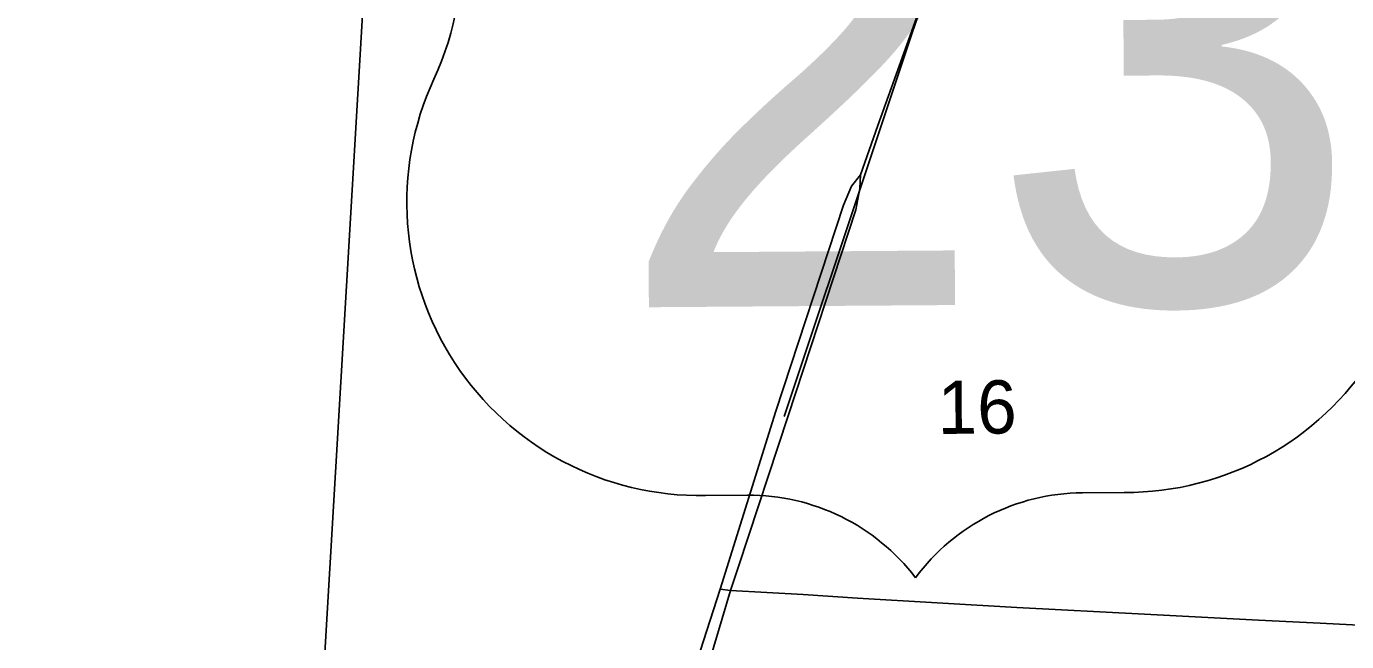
# Model space of a CAD drawing. Extents: x 114604 to 551442, y 316898 to 567001.
# Drawn here: x 203011 to 208496, y 357612 to 360166 of the extents above; entities that cross this region are included whole.
import ezdxf

# ---------------------------------------------------------------- set-up
doc = ezdxf.new("R2010")
doc.units = 0
for name, color, linetype in [('GE_P_Alignment_1000_Bearings', 7, 'Continuous'), ('GE_P_Alignment_1000_Stations', 7, 'Continuous'), ('GE_P_Alignment_500_Bearings', 7, 'Continuous'), ('GE_P_Alignment_500_Cardinal_Points', 7, 'Continuous'), ('PV_X_Curb', 7, 'Continuous'), ('RD_P_GR_Rt', 7, 'Continuous'), ('RD_X_RR_1', 7, 'Continuous'), ('SN_P_Signs', 7, 'Continuous')]:
    doc.layers.add(name, color=color, linetype=linetype)

msp = doc.modelspace()

# ---------------------------------------------------------------- linework, layer by layer
at = {"layer": 'GE_P_Alignment_1000_Bearings'}
msp.add_lwpolyline([(206159.8, 358546.3), (207233.4, 361761.8), (207398.8, 362227.2), (207425.6, 362410.3), (207456.4, 365927.7), (207396.8, 372098.2)], dxfattribs=at)
at = {"layer": 'GE_P_Alignment_1000_Stations'}
for points in [[(206669.2, 360089.5), (206736.3, 360276.7), (206774.5, 360385.2)], [(206477.3, 359549.5), (206549.2, 359754.6), (206669.2, 360089.5)], [(205615.4, 356961.2), (205741.9, 357361.8), (205893.7, 357829.6), (206124.7, 358567.9), (206405.7, 359423.5), (206438.7, 359502.5), (206477.3, 359549.5)], [(205969.1, 357923.1), (206175.8, 358548.6), (206456.8, 359404.2), (206473.5, 359493.5), (206477.3, 359549.5)], [(205684.4, 356998.6), (205798.3, 357359.6), (205936.5, 357824.6), (205969.1, 357923.1)]]:
    msp.add_lwpolyline(points, dxfattribs=at)
at = {"layer": 'GE_P_Alignment_500_Bearings'}
msp.add_lwpolyline([(205893.7, 357829.6), (205936.5, 357824.6), (206239.1, 357806.9), (206463.5, 357792.4), (207126.4, 357753.5), (207657.3, 357725.3), (208130.6, 357700.9), (208386.7, 357688.3), (208629.4, 357676.1), (208907.8, 357661.7), (209150, 357654.3), (209445.3, 357648.3), (209581.4, 357643.2)], dxfattribs=at)
at = {"layer": 'GE_P_Alignment_500_Cardinal_Points'}
for p, q in [((205832.5, 358218.4), (206006.5, 358219.6)), ((207398.8, 358229.7), (207572.8, 358230.9))]:
    msp.add_line(p, q, dxfattribs=at)
for centre, radius, start, end in [((203600.1, 360462.2), 1218.2, 334.9606, 35.4144), ((207577.6, 359449.2), 1218.3, 269.7752, 25.5816), ((205810.1, 359436.4), 1218.3, 155.2454, 271.0517), ((206012.8, 357349.5), 870.2, 37.2834, 90.4135), ((207405, 357359.5), 870.2, 90.4135, 143.5436)]:
    msp.add_arc(centre, radius, start, end, dxfattribs=at)
at = {"layer": 'SN_P_Signs'}
msp.add_lwpolyline([(204817.4, 361505.3), (209779.5, 361186.3), (209446.2, 355850.9), (204166.6, 356134.1), (204446, 360870.9), (204486, 360897), (204587.9, 360985.1), (204691.8, 361097.2)], close=True, dxfattribs=at)
msp.add_lwpolyline([(202921.7, 360965.4), (203117.7, 361027.6), (203203.7, 361057.7), (203309.7, 361067.8), (203393.7, 361065.9), (203518, 361040.4), (203617.8, 361024.1), (203719.8, 360994.2), (203885.9, 360948.4), (204050, 360882.5), (204148, 360840.6), (204244, 360824.7), (204322, 360820.8), (204390, 360836.9), (204446, 360870.9), (204166.6, 356134.1), (200846.1, 356348.9)], dxfattribs=at)

# ---------------------------------------------------------------- texts
at = {"layer": 'GE_P_Alignment_500_Cardinal_Points'}
msp.add_text('23', height=2088.43, rotation=0.4135, dxfattribs=at).set_placement((205457, 358998.9))
at = {"layer": 'PV_X_Curb'}
msp.add_text('16', height=221.02, rotation=0.4135, dxfattribs=at).set_placement((206797.7, 358473.8))
at = {"layer": 'RD_P_GR_Rt'}
msp.add_text('Scioto', height=500, rotation=49.1836, dxfattribs=at).set_placement((202089, 359275.5))
at = {"layer": 'RD_X_RR_1'}
for s, p in [('0', (206689.2, 360036.5)), ('/', (206689.3, 360036.5)), ('23', (206484.3, 359828))]:
    msp.add_text(s, height=1, rotation=0.4135, dxfattribs=at).set_placement(p)

doc.saveas('drawing.dxf')
